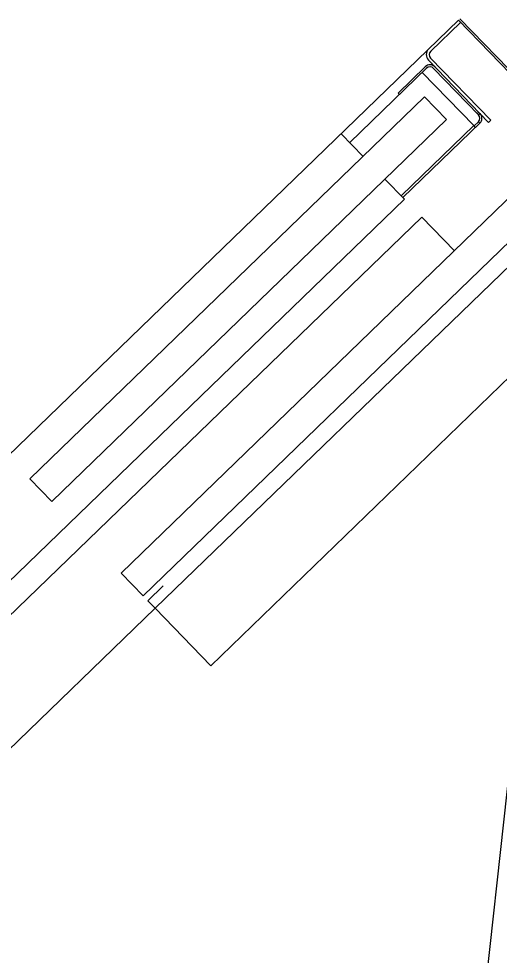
# Model space of a CAD drawing. Extents: x 468143 to 491361, y 1438528 to 1468730.
# Drawn here: x 490339.243 to 490340.828, y 1467629.506 to 1467632.597 of the extents above; entities that cross this region are included whole.
import ezdxf

# ---------------------------------------------------------------- set-up
doc = ezdxf.new("R2010")
doc.units = 0
doc.layers.add('Xreference_dp', color=7, linetype='Continuous')

msp = doc.modelspace()

# ---------------------------------------------------------------- linework, layer by layer
at = {"layer": 'Xreference_dp'}
for p, q in [((490339.2068, 1467631.1534), (490340.6937, 1467632.5924)), ((490339.2068, 1467631.1534), (490340.6937, 1467632.5924)), ((490340.7005, 1467632.5853), (490340.6024, 1467632.4904)), ((490340.7005, 1467632.5853), (490340.6024, 1467632.4904)), ((490342.4105, 1467630.8184), (490340.6937, 1467632.5924)), ((490340.6937, 1467632.5924), (490345.5037, 1467627.6224)), ((490342.4105, 1467630.8184), (490340.6937, 1467632.5924)), ((490340.6937, 1467632.5924), (490345.5037, 1467627.6224)), ((490342.4155, 1467630.8233), (490340.6987, 1467632.5972)), ((490340.6987, 1467632.5972), (490345.5087, 1467627.6272)), ((490342.4155, 1467630.8233), (490340.6987, 1467632.5972)), ((490340.6987, 1467632.5972), (490345.5087, 1467627.6272)), ((490340.6021, 1467632.4672), (490340.8006, 1467632.2621)), ((490340.6021, 1467632.4672), (490340.8006, 1467632.2621)), ((490340.3351, 1467632.1883), (490340.5887, 1467632.4338)), ((490340.3351, 1467632.1883), (490340.5887, 1467632.4338)), ((490340.4946, 1467632.3518), (490340.5842, 1467632.4385)), ((490340.4946, 1467632.3518), (490340.5842, 1467632.4385)), ((490340.7935, 1467632.2552), (490340.595, 1467632.4603)), ((490340.7935, 1467632.2552), (490340.595, 1467632.4603)), ((490340.7602, 1467632.2801), (490340.6119, 1467632.4334)), ((490340.7602, 1467632.2801), (490340.6119, 1467632.4334)), ((490340.7446, 1467632.2444), (490340.5746, 1467632.4201)), ((490340.7446, 1467632.2444), (490340.5746, 1467632.4201)), ((490339.2793, 1467631.0785), (490340.5816, 1467632.339)), ((490339.2793, 1467631.0785), (490340.5816, 1467632.339)), ((490340.4946, 1467632.3518), (490340.4992, 1467632.3471)), ((490340.4946, 1467632.3518), (490340.4992, 1467632.3471)), ((490340.5816, 1467632.339), (490340.6541, 1467632.2641)), ((490340.5816, 1467632.339), (490340.6541, 1467632.2641)), ((490340.761, 1467632.2888), (490340.7563, 1467632.2842)), ((490340.761, 1467632.2888), (490340.7563, 1467632.2842)), ((490340.7602, 1467632.2801), (490340.765, 1467632.2847)), ((490340.7602, 1467632.2801), (490340.765, 1467632.2847)), ((490340.6541, 1467632.2641), (490339.3517, 1467631.0037)), ((490340.6541, 1467632.2641), (490339.3517, 1467631.0037)), ((490340.7644, 1467632.2522), (490340.5108, 1467632.0067)), ((490340.7644, 1467632.2522), (490340.5108, 1467632.0067)), ((490340.7599, 1467632.257), (490340.7457, 1467632.2433)), ((490340.7599, 1467632.257), (490340.7457, 1467632.2433)), ((490340.7599, 1467632.257), (490340.7644, 1467632.2522)), ((490340.7599, 1467632.257), (490340.7644, 1467632.2522)), ((490340.8006, 1467632.2621), (490340.7935, 1467632.2552)), ((490340.8006, 1467632.2621), (490340.7935, 1467632.2552)), ((490340.379, 1467632.1429), (490340.3066, 1467632.2177)), ((490340.379, 1467632.1429), (490340.3066, 1467632.2177)), ((490340.5051, 1467632.0126), (490340.7446, 1467632.2444)), ((490340.5051, 1467632.0126), (490340.7446, 1467632.2444)), ((490340.7503, 1467632.2385), (490340.7446, 1467632.2444)), ((490340.7503, 1467632.2385), (490340.7446, 1467632.2444)), ((490340.5157, 1467632.0016), (490340.4514, 1467632.068)), ((490340.5157, 1467632.0016), (490340.4514, 1467632.068)), ((490335.7246, 1467627.3648), (490340.5157, 1467632.0016)), ((490335.7246, 1467627.3648), (490340.5157, 1467632.0016)), ((490339.5807, 1467630.767), (490340.8831, 1467632.0275)), ((490339.5807, 1467630.767), (490340.8831, 1467632.0275)), ((490340.5727, 1467631.9427), (490335.7817, 1467627.3059)), ((490340.5727, 1467631.9427), (490335.7817, 1467627.3059)), ((490340.9555, 1467631.9526), (490339.6532, 1467630.6922)), ((490340.9555, 1467631.9526), (490339.6532, 1467630.6922)), ((490340.6805, 1467631.8314), (490340.5727, 1467631.9427)), ((490340.6805, 1467631.8314), (490340.5727, 1467631.9427)), ((490339.693, 1467630.651), (490340.9259, 1467631.8443)), ((490339.693, 1467630.651), (490340.9259, 1467631.8443)), ((490339.8764, 1467630.4615), (490341.1206, 1467631.6656)), ((490339.8764, 1467630.4615), (490341.1206, 1467631.6656)), ((490340.0921, 1467623.0751), (490341.0051, 1467631.4252)), ((490340.0921, 1467623.0751), (490341.0051, 1467631.4252)), ((490339.3517, 1467631.0037), (490339.2793, 1467631.0785)), ((490339.3517, 1467631.0037), (490339.2793, 1467631.0785)), ((490339.6532, 1467630.6922), (490339.5807, 1467630.767)), ((490339.6532, 1467630.6922), (490339.5807, 1467630.767)), ((490339.6686, 1467630.6762), (490339.7193, 1467630.7253)), ((490339.6686, 1467630.6762), (490339.7193, 1467630.7253)), ((490339.693, 1467630.651), (490339.6686, 1467630.6762)), ((490339.693, 1467630.651), (490339.6686, 1467630.6762)), ((490337.1776, 1467628.2166), (490339.693, 1467630.651)), ((490337.1776, 1467628.2166), (490339.693, 1467630.651)), ((490339.8764, 1467630.4615), (490339.693, 1467630.651)), ((490339.8764, 1467630.4615), (490339.693, 1467630.651))]:
    msp.add_line(p, q, dxfattribs=at)
for centre, radius, start, end in [((490340.6138, 1467632.4786), 0.0262, 134.063, 224.063), ((490340.6138, 1467632.4786), 0.0262, 134.063, 224.063), ((490340.6138, 1467632.4786), 0.0164, 134.063, 224.063), ((490340.6138, 1467632.4786), 0.0164, 134.063, 224.063), ((490340.6002, 1467632.422), 0.023, 44.063, 134.063), ((490340.6002, 1467632.422), 0.023, 44.063, 134.063), ((490340.6002, 1467632.422), 0.0164, 44.063, 134.063), ((490340.6002, 1467632.422), 0.0164, 44.063, 134.063), ((490340.7485, 1467632.2687), 0.0164, 314.063, 44.063), ((490340.7485, 1467632.2687), 0.0164, 314.063, 44.063), ((490340.7485, 1467632.2687), 0.023, 314.063, 44.063), ((490340.7485, 1467632.2687), 0.023, 314.063, 44.063)]:
    msp.add_arc(centre, radius, start, end, dxfattribs=at)

doc.saveas('drawing.dxf')
